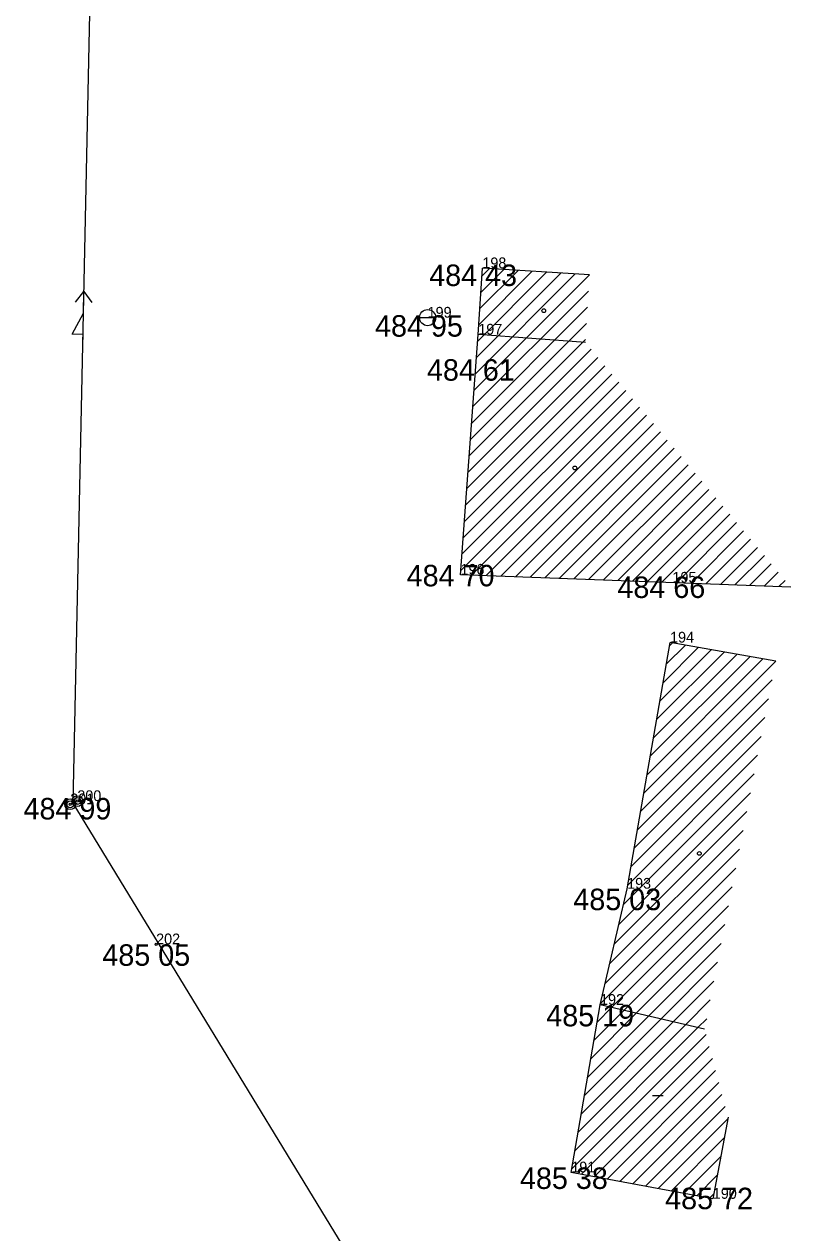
# Model space of a CAD drawing. Extents: x -559180 to -551373, y -1076947 to -1072071.
# Drawn here: x -553647.5 to -553611.8, y -1076385.6 to -1076329.3 of the extents above; entities that cross this region are included whole.
import ezdxf

# ---------------------------------------------------------------- set-up
doc = ezdxf.new("R2010")
doc.units = 0
for name, color, linetype in [('14_BUDOVY', 7, 'Continuous'), ('1_VODA_ZN', 7, 'Continuous'), ('20_EL_ZN', 7, 'Continuous'), ('32', 7, 'Continuous'), ('3_BODY', 7, 'Continuous'), ('47_ZN_STAV_OBJ$', 7, 'Continuous'), ('6_VYSKY', 7, 'Continuous'), ('NNnadzemní', 7, 'Continuous')]:
    doc.layers.add(name, color=color, linetype=linetype)

# ---------------------------------------------------------------- blocks, each defined once
blk = doc.blocks.new('POINT_DISPLAY')
blk.add_line((0, 0), (0, 0))
blk = doc.blocks.new('ST')
at = {"layer": '1_VODA_ZN'}
blk.add_line((-0.375, 0), (0.375, 0), dxfattribs=at)
blk.add_circle((0, 0), 0.375, dxfattribs=at)
blk = doc.blocks.new('SLB')
at = {"layer": '20_EL_ZN'}
for radius in [0.25, 0.158, 0.05]:
    blk.add_circle((0, 0), radius, dxfattribs=at)
blk = doc.blocks.new('T')
at = {"layer": '6_VYSKY'}
blk.add_circle((0, 0), 0.05, dxfattribs=at)
blk = doc.blocks.new('BZ')
at = {"layer": '47_ZN_STAV_OBJ$'}
blk.add_circle((0, 0), 0.0875, dxfattribs=at)
blk = doc.blocks.new('BD')
at = {"layer": '47_ZN_STAV_OBJ$'}
blk.add_line((-0.25, 0), (0.25, 0), dxfattribs=at)
blk = doc.blocks.new('ELNN')
at = {"layer": '20_EL_ZN'}
for p, q in [((0, 0), (0.5, 0)), ((0.5, 0), (0.5, 0.5)), ((0.5, 0.5), (1.5, 0)), ((1.5, 0), (2.5, 0))]:
    blk.add_line(p, q, dxfattribs=at)
blk.add_lwpolyline([(2, 0.375), (2.5, 0), (2, -0.375)], dxfattribs=at)

msp = doc.modelspace()

# ---------------------------------------------------------------- linework, layer by layer
at = {"layer": '14_BUDOVY'}
for p, q in [((-553626.34, -1076343.79), (-553626.15, -1076340.7)), ((-553621.159, -1076341.007), (-553626.15, -1076340.7)), ((-553627.17, -1076354.97), (-553626.34, -1076343.79)), ((-553621.354, -1076344.16), (-553626.34, -1076343.79)), ((-553611.788, -1076355.547), (-553627.17, -1076354.97)), ((-553619.41, -1076369.59), (-553617.41, -1076358.13)), ((-553612.484, -1076358.99), (-553617.41, -1076358.13)), ((-553620.67, -1076375), (-553619.41, -1076369.59)), ((-553622.01, -1076382.8), (-553620.67, -1076375)), ((-553615.8, -1076376.134), (-553620.67, -1076375)), ((-553614.712, -1076380.235), (-553615.42, -1076384.03)), ((-553615.42, -1076384.03), (-553622.01, -1076382.8))]:
    msp.add_line(p, q, dxfattribs=at)
at = {"layer": '32'}
for p, q in [((-553626.532, -1076346.38), (-553621.159, -1076341.007)), ((-553626.476, -1076345.616), (-553621.825, -1076340.966)), ((-553626.419, -1076344.853), (-553622.491, -1076340.925)), ((-553626.362, -1076344.089), (-553623.157, -1076340.884)), ((-553626.312, -1076343.331), (-553623.824, -1076340.843)), ((-553626.265, -1076342.578), (-553624.49, -1076340.802)), ((-553626.219, -1076341.825), (-553625.156, -1076340.761)), ((-553626.173, -1076341.071), (-553625.822, -1076340.72)), ((-553626.589, -1076347.144), (-553621.206, -1076341.761)), ((-553626.646, -1076347.908), (-553621.252, -1076342.514)), ((-553626.702, -1076348.672), (-553621.299, -1076343.268)), ((-553626.759, -1076349.436), (-553621.345, -1076344.022)), ((-553626.816, -1076350.199), (-553621.09, -1076344.474)), ((-553626.873, -1076350.963), (-553620.768, -1076344.858)), ((-553626.986, -1076352.491), (-553620.122, -1076345.627)), ((-553626.929, -1076351.727), (-553620.445, -1076345.242)), ((-553627.043, -1076353.255), (-553619.799, -1076346.011)), ((-553627.156, -1076354.782), (-553619.153, -1076346.78)), ((-553627.099, -1076354.018), (-553619.476, -1076346.395)), ((-553626.656, -1076354.989), (-553618.831, -1076347.164)), ((-553625.974, -1076355.015), (-553618.508, -1076347.548)), ((-553625.293, -1076355.04), (-553618.185, -1076347.932)), ((-553624.611, -1076355.066), (-553617.862, -1076348.317)), ((-553623.93, -1076355.092), (-553617.539, -1076348.701)), ((-553623.248, -1076355.117), (-553617.216, -1076349.085)), ((-553622.567, -1076355.143), (-553616.894, -1076349.47)), ((-553621.885, -1076355.168), (-553616.571, -1076349.854)), ((-553621.204, -1076355.194), (-553616.248, -1076350.238)), ((-553620.522, -1076355.219), (-553615.925, -1076350.622)), ((-553619.841, -1076355.245), (-553615.602, -1076351.007)), ((-553619.159, -1076355.271), (-553615.279, -1076351.391)), ((-553618.478, -1076355.296), (-553614.957, -1076351.775)), ((-553617.796, -1076355.322), (-553614.634, -1076352.159)), ((-553617.114, -1076355.347), (-553614.311, -1076352.544)), ((-553616.433, -1076355.373), (-553613.988, -1076352.928)), ((-553615.751, -1076355.398), (-553613.665, -1076353.312)), ((-553615.07, -1076355.424), (-553613.342, -1076353.697)), ((-553614.388, -1076355.449), (-553613.02, -1076354.081)), ((-553613.707, -1076355.475), (-553612.697, -1076354.465)), ((-553613.025, -1076355.501), (-553612.374, -1076354.849)), ((-553612.344, -1076355.526), (-553612.051, -1076355.234)), ((-553618.185, -1076362.569), (-553614.29, -1076358.675)), ((-553618.035, -1076361.713), (-553614.892, -1076358.57)), ((-553617.886, -1076360.856), (-553615.494, -1076358.464)), ((-553617.736, -1076360), (-553616.096, -1076358.359)), ((-553617.587, -1076359.143), (-553616.698, -1076358.254)), ((-553617.437, -1076358.286), (-553617.3, -1076358.149)), ((-553618.633, -1076365.139), (-553612.484, -1076358.99)), ((-553618.484, -1076364.283), (-553613.086, -1076358.885)), ((-553618.334, -1076363.426), (-553613.688, -1076358.78)), ((-553618.783, -1076365.996), (-553612.654, -1076359.867)), ((-553618.932, -1076366.852), (-553612.823, -1076360.743)), ((-553619.082, -1076367.709), (-553612.993, -1076361.62)), ((-553619.231, -1076368.566), (-553613.162, -1076362.497)), ((-553619.381, -1076369.422), (-553613.332, -1076363.373)), ((-553619.583, -1076370.331), (-553613.501, -1076364.25)), ((-553619.797, -1076371.253), (-553613.671, -1076365.127)), ((-553620.012, -1076372.175), (-553613.841, -1076366.003)), ((-553620.227, -1076373.097), (-553614.01, -1076366.88)), ((-553620.441, -1076374.018), (-553614.18, -1076367.757)), ((-553620.656, -1076374.94), (-553614.349, -1076368.633)), ((-553620.134, -1076375.125), (-553614.519, -1076369.51)), ((-553619.56, -1076375.258), (-553614.688, -1076370.387)), ((-553618.987, -1076375.392), (-553614.858, -1076371.263)), ((-553618.413, -1076375.526), (-553615.027, -1076372.14)), ((-553617.839, -1076375.659), (-553615.197, -1076373.017)), ((-553617.266, -1076375.793), (-553615.367, -1076373.893)), ((-553616.692, -1076375.926), (-553615.536, -1076374.77)), ((-553621.247, -1076378.36), (-553618.413, -1076375.526)), ((-553621.101, -1076377.506), (-553618.987, -1076375.392)), ((-553620.954, -1076376.652), (-553619.56, -1076375.258)), ((-553620.807, -1076375.798), (-553620.134, -1076375.125)), ((-553621.834, -1076381.775), (-553616.119, -1076376.06)), ((-553621.687, -1076380.921), (-553616.692, -1076375.926)), ((-553621.541, -1076380.067), (-553617.266, -1076375.793)), ((-553621.394, -1076379.214), (-553617.839, -1076375.659)), ((-553616.119, -1076376.06), (-553615.706, -1076375.647)), ((-553621.981, -1076382.629), (-553615.734, -1076376.382)), ((-553621.534, -1076382.889), (-553615.586, -1076376.941)), ((-553620.938, -1076383), (-553615.438, -1076377.5)), ((-553620.342, -1076383.111), (-553615.289, -1076378.059)), ((-553619.746, -1076383.223), (-553615.141, -1076378.618)), ((-553619.15, -1076383.334), (-553614.993, -1076379.176)), ((-553618.554, -1076383.445), (-553614.845, -1076379.735)), ((-553617.958, -1076383.556), (-553614.729, -1076380.327)), ((-553617.362, -1076383.667), (-553614.891, -1076381.196)), ((-553616.767, -1076383.779), (-553615.054, -1076382.066)), ((-553616.171, -1076383.89), (-553615.216, -1076382.935)), ((-553615.575, -1076384.001), (-553615.378, -1076383.804))]:
    msp.add_line(p, q, dxfattribs=at)
at = {"layer": 'NNnadzemní'}
for p, q in [((-553645.196, -1076365.607), (-553644.35, -1076324.75)), ((-553620.18, -1076406.67), (-553645.196, -1076365.607))]:
    msp.add_line(p, q, dxfattribs=at)

# ---------------------------------------------------------------- block references
at = {"layer": '1_VODA_ZN'}
for name, p in [('POINT_DISPLAY', (-553626.15, -1076340.7)), ('ST', (-553628.7, -1076343)), ('POINT_DISPLAY', (-553628.7, -1076343)), ('POINT_DISPLAY', (-553626.34, -1076343.79)), ('POINT_DISPLAY', (-553627.17, -1076354.97)), ('POINT_DISPLAY', (-553617.3, -1076355.34)), ('POINT_DISPLAY', (-553617.41, -1076358.13)), ('POINT_DISPLAY', (-553645.34, -1076365.66)), ('POINT_DISPLAY', (-553645.01, -1076365.51)), ('POINT_DISPLAY', (-553619.41, -1076369.59)), ('POINT_DISPLAY', (-553641.34, -1076372.18)), ('POINT_DISPLAY', (-553620.67, -1076375)), ('POINT_DISPLAY', (-553622.01, -1076382.8)), ('POINT_DISPLAY', (-553615.42, -1076384.03))]:
    msp.add_blockref(name, p, dxfattribs=at)
at = {"layer": '20_EL_ZN', "xscale": 1.0000001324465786, "yscale": 1.0000001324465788, "rotation": 88.81370162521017}
msp.add_blockref('ELNN', (-553644.755, -1076344.287), dxfattribs=at)
at = {"layer": '20_EL_ZN'}
for p in [(-553645.34, -1076365.66), (-553645.01, -1076365.51)]:
    msp.add_blockref('SLB', p, dxfattribs=at)
at = {"layer": '32'}
for p in [(-553621.159, -1076341.007), (-553612.484, -1076358.99), (-553620.134, -1076375.125), (-553619.56, -1076375.258), (-553618.987, -1076375.392), (-553618.413, -1076375.526), (-553617.839, -1076375.659), (-553617.266, -1076375.793), (-553616.692, -1076375.926), (-553616.119, -1076376.06)]:
    msp.add_blockref('POINT_DISPLAY', p, dxfattribs=at)
at = {"layer": '47_ZN_STAV_OBJ$'}
for name, p in [('BZ', (-553623.291, -1076342.677)), ('BZ', (-553621.843, -1076350.001)), ('BZ', (-553616.048, -1076367.949)), ('BD', (-553617.978, -1076379.216))]:
    msp.add_blockref(name, p, dxfattribs=at)
at = {"layer": '6_VYSKY'}
msp.add_blockref('T', (-553641.34, -1076372.18), dxfattribs=at)
msp.add_blockref('T', (-553641.34, -1076372.18), dxfattribs=at)

# ---------------------------------------------------------------- texts
at = {"layer": '3_BODY'}
for s, p in [('198', (-553626.15, -1076340.7)), ('199', (-553628.7, -1076343)), ('197', (-553626.34, -1076343.79)), ('196', (-553627.17, -1076354.97)), ('195', (-553617.3, -1076355.34)), ('194', (-553617.41, -1076358.13)), ('201', (-553645.34, -1076365.66)), ('200', (-553645.01, -1076365.51)), ('193', (-553619.41, -1076369.59)), ('202', (-553641.34, -1076372.18)), ('192', (-553620.67, -1076375)), ('191', (-553622.01, -1076382.8)), ('190', (-553615.42, -1076384.03))]:
    msp.add_text(s, height=0.5, dxfattribs=at).set_placement(p)
at = {"layer": '6_VYSKY'}
for s, p in [('484 43', (-553628.626, -1076341.528)), ('484 95', (-553631.147, -1076343.886)), ('484 61', (-553628.731, -1076345.936)), ('484 70', (-553629.675, -1076355.512)), ('484 66', (-553619.862, -1076356.054)), ('484 99', (-553647.515, -1076366.366)), ('485 03', (-553621.915, -1076370.59)), ('485 05', (-553643.845, -1076373.18)), ('485 19', (-553623.175, -1076376)), ('485 38', (-553624.4, -1076383.571)), ('485 72', (-553617.639, -1076384.514))]:
    msp.add_text(s, height=1, dxfattribs=at).set_placement(p)

doc.saveas('drawing.dxf')
